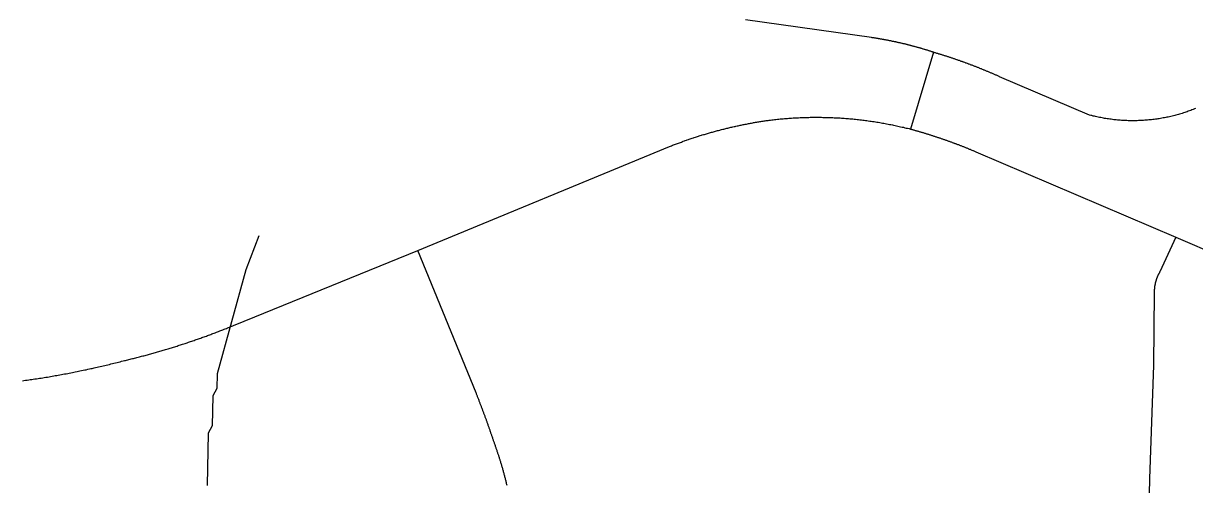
# Model space of a CAD drawing. Extents: x 1268485 to 1426702, y 514839 to 616766.
# Drawn here: x 1360484 to 1361741, y 561658 to 562152 of the extents above; entities that cross this region are included whole.
import ezdxf

# ---------------------------------------------------------------- set-up
doc = ezdxf.new("R2010")
doc.units = 0
doc.layers.add('Old_Level_35', color=7, linetype='Continuous')
doc.layers.add('Old_Level_62', color=7, linetype='Continuous')

msp = doc.modelspace()

# ---------------------------------------------------------------- linework, layer by layer
at = {"layer": 'Old_Level_35'}
for p, q in [((1361394.3, 562137.01), (1361258.863, 562156.131)), ((1361460.737, 562121.324), (1361435.926, 562039.046)), ((1361627.855, 562054.067), (1361531.583, 562095.077)), ((1360907.302, 561908.736), (1361177.355, 562020.336)), ((1361506.156, 562014.697), (1361720.743, 561922.936)), ((1361720.743, 561922.936), (1361703.416, 561885.821)), ((1361720.743, 561922.936), (1361842.954, 561870.083)), ((1360711.374, 561829.125), (1360907.302, 561908.736)), ((1360969.843, 561756.331), (1360907.302, 561908.736))]:
    msp.add_line(p, q, dxfattribs=at)
for points in [[(1361460.737, 562121.324), (1361460.02, 562121.477), (1361459.404, 562121.734), (1361458.789, 562121.939), (1361458.174, 562122.144), (1361457.354, 562122.4), (1361456.739, 562122.554), (1361456.124, 562122.81), (1361455.508, 562123.015), (1361454.791, 562123.169), (1361454.176, 562123.425), (1361453.458, 562123.63), (1361452.74, 562123.835), (1361452.125, 562123.989), (1361451.51, 562124.245), (1361450.895, 562124.45), (1361450.075, 562124.605), (1361449.459, 562124.81), (1361448.844, 562125.015), (1361448.127, 562125.271), (1361447.511, 562125.425), (1361446.896, 562125.63), (1361446.281, 562125.835), (1361445.461, 562125.988), (1361444.846, 562126.193), (1361444.231, 562126.398), (1361443.513, 562126.553), (1361442.898, 562126.758), (1361442.283, 562126.963), (1361441.462, 562127.116), (1361440.847, 562127.321), (1361440.232, 562127.475), (1361439.514, 562127.68), (1361438.899, 562127.834), (1361438.284, 562127.988), (1361437.464, 562128.193), (1361436.849, 562128.398), (1361436.233, 562128.551), (1361435.516, 562128.756), (1361434.901, 562128.859), (1361434.285, 562129.064), (1361433.465, 562129.269), (1361432.85, 562129.372), (1361432.235, 562129.577), (1361431.517, 562129.731), (1361430.902, 562129.884), (1361430.287, 562130.038), (1361429.467, 562130.244), (1361428.852, 562130.397), (1361428.134, 562130.551), (1361427.519, 562130.704), (1361426.904, 562130.859), (1361426.083, 562131.012), (1361425.468, 562131.166), (1361424.853, 562131.32), (1361424.135, 562131.525), (1361423.52, 562131.627), (1361422.7, 562131.832), (1361422.085, 562131.935), (1361421.47, 562132.089), (1361420.752, 562132.242), (1361420.137, 562132.397), (1361419.419, 562132.499), (1361418.702, 562132.704), (1361418.086, 562132.807), (1361417.369, 562132.96), (1361416.754, 562133.063), (1361416.036, 562133.268), (1361415.421, 562133.37), (1361414.703, 562133.524), (1361413.985, 562133.627), (1361413.37, 562133.729), (1361412.653, 562133.883), (1361412.037, 562134.088), (1361411.217, 562134.19), (1361410.602, 562134.293), (1361409.987, 562134.447), (1361409.269, 562134.55), (1361408.654, 562134.703), (1361407.834, 562134.806), (1361407.219, 562134.96), (1361406.501, 562135.062), (1361405.886, 562135.165), (1361405.271, 562135.267), (1361404.45, 562135.37), (1361403.835, 562135.523), (1361403.118, 562135.626), (1361402.502, 562135.728), (1361401.785, 562135.882), (1361401.17, 562135.933), (1361400.349, 562136.088), (1361399.734, 562136.19), (1361399.017, 562136.293), (1361398.401, 562136.395), (1361397.786, 562136.498), (1361396.966, 562136.651), (1361396.351, 562136.703), (1361395.633, 562136.805), (1361395.018, 562136.959), (1361394.3, 562137.01)], [(1361531.583, 562095.077), (1361530.968, 562095.385), (1361530.25, 562095.692), (1361529.532, 562096), (1361528.917, 562096.307), (1361528.097, 562096.615), (1361527.482, 562096.923), (1361526.764, 562097.23), (1361526.046, 562097.589), (1361525.329, 562097.896), (1361524.611, 562098.204), (1361523.996, 562098.46), (1361523.278, 562098.768), (1361522.458, 562099.076), (1361521.843, 562099.383), (1361521.125, 562099.691), (1361520.407, 562099.947), (1361519.792, 562100.254), (1361518.972, 562100.562), (1361518.357, 562100.869), (1361517.639, 562101.126), (1361516.921, 562101.434), (1361516.204, 562101.741), (1361515.486, 562101.997), (1361514.768, 562102.305), (1361514.153, 562102.612), (1361513.333, 562102.869), (1361512.615, 562103.177), (1361512, 562103.433), (1361511.283, 562103.74), (1361510.462, 562103.997), (1361509.847, 562104.304), (1361509.13, 562104.612), (1361508.412, 562104.868), (1361507.797, 562105.125), (1361506.976, 562105.432), (1361506.259, 562105.688), (1361505.541, 562105.996), (1361504.926, 562106.252), (1361504.106, 562106.56), (1361503.388, 562106.816), (1361502.773, 562107.073), (1361501.953, 562107.38), (1361501.235, 562107.636), (1361500.517, 562107.893), (1361499.902, 562108.2), (1361499.082, 562108.456), (1361498.364, 562108.713), (1361497.749, 562109.021), (1361497.031, 562109.226), (1361496.211, 562109.482), (1361495.494, 562109.738), (1361494.878, 562110.046), (1361494.161, 562110.302), (1361493.34, 562110.559), (1361492.623, 562110.814), (1361492.008, 562111.071), (1361491.29, 562111.327), (1361490.47, 562111.584), (1361489.752, 562111.891), (1361489.137, 562112.147), (1361488.419, 562112.352), (1361487.599, 562112.609), (1361486.881, 562112.865), (1361486.164, 562113.122), (1361485.549, 562113.378), (1361484.728, 562113.634), (1361484.011, 562113.89), (1361483.293, 562114.147), (1361482.473, 562114.352), (1361481.858, 562114.608), (1361481.14, 562114.865), (1361480.422, 562115.07), (1361479.602, 562115.326), (1361478.884, 562115.582), (1361478.269, 562115.838), (1361477.551, 562116.043), (1361476.731, 562116.3), (1361476.014, 562116.505), (1361475.296, 562116.761), (1361474.578, 562117.018), (1361473.861, 562117.274), (1361473.143, 562117.428), (1361472.425, 562117.684), (1361471.605, 562117.94), (1361470.887, 562118.196), (1361470.272, 562118.351), (1361469.452, 562118.606), (1361468.734, 562118.863), (1361468.017, 562119.068), (1361467.299, 562119.324), (1361466.479, 562119.478), (1361465.864, 562119.734), (1361465.146, 562119.991), (1361464.326, 562120.196), (1361463.608, 562120.452), (1361462.89, 562120.606), (1361462.173, 562120.862), (1361461.352, 562121.067), (1361460.737, 562121.324)], [(1361741.864, 562061.038), (1361740.633, 562060.577), (1361739.403, 562060.013), (1361737.968, 562059.501), (1361736.737, 562058.988), (1361735.404, 562058.578), (1361733.969, 562058.065), (1361732.739, 562057.603), (1361731.406, 562057.193), (1361730.176, 562056.732), (1361728.74, 562056.322), (1361727.407, 562055.86), (1361726.075, 562055.502), (1361724.742, 562055.04), (1361723.409, 562054.682), (1361721.974, 562054.323), (1361720.641, 562053.912), (1361719.41, 562053.554), (1361717.975, 562053.246), (1361716.642, 562052.887), (1361715.207, 562052.58), (1361713.874, 562052.272), (1361712.541, 562051.914), (1361711.106, 562051.709), (1361709.773, 562051.401), (1361708.338, 562051.144), (1361707.005, 562050.888), (1361705.672, 562050.632), (1361704.237, 562050.376), (1361702.904, 562050.119), (1361701.468, 562049.914), (1361700.136, 562049.761), (1361698.7, 562049.556), (1361697.265, 562049.35), (1361695.829, 562049.196), (1361694.497, 562048.991), (1361693.164, 562048.889), (1361691.728, 562048.735), (1361690.396, 562048.581), (1361688.96, 562048.479), (1361687.525, 562048.376), (1361686.089, 562048.274), (1361684.757, 562048.171), (1361683.424, 562048.12), (1361681.988, 562048.068), (1361680.451, 562048.018), (1361679.118, 562047.915), (1361677.785, 562047.915), (1361676.349, 562047.863), (1361675.017, 562047.863), (1361673.479, 562047.863), (1361672.146, 562047.915), (1361670.711, 562047.915), (1361669.378, 562047.915), (1361668.045, 562048.018), (1361666.507, 562048.068), (1361665.174, 562048.12), (1361663.739, 562048.171), (1361662.406, 562048.325), (1361660.971, 562048.376), (1361659.535, 562048.479), (1361658.1, 562048.633), (1361656.767, 562048.735), (1361655.332, 562048.94), (1361653.999, 562049.043), (1361652.666, 562049.248), (1361651.128, 562049.453), (1361649.795, 562049.606), (1361648.36, 562049.811), (1361647.027, 562050.016), (1361645.592, 562050.273), (1361644.259, 562050.427), (1361642.926, 562050.683), (1361641.491, 562050.939), (1361640.158, 562051.247), (1361638.722, 562051.504), (1361637.39, 562051.811), (1361635.954, 562052.067), (1361634.621, 562052.375), (1361633.289, 562052.682), (1361631.853, 562052.99), (1361630.52, 562053.4), (1361629.29, 562053.707), (1361627.855, 562054.067)], [(1361177.355, 562020.336), (1361178.483, 562020.746), (1361179.508, 562021.104), (1361180.636, 562021.566), (1361181.661, 562021.976), (1361182.789, 562022.386), (1361183.712, 562022.745), (1361184.84, 562023.206), (1361185.865, 562023.565), (1361186.993, 562023.975), (1361188.018, 562024.385), (1361189.146, 562024.744), (1361190.171, 562025.103), (1361191.299, 562025.513), (1361192.222, 562025.872), (1361193.349, 562026.333), (1361194.375, 562026.692), (1361195.502, 562027.051), (1361196.528, 562027.461), (1361197.655, 562027.768), (1361198.578, 562028.128), (1361199.706, 562028.486), (1361200.834, 562028.896), (1361201.859, 562029.255), (1361202.987, 562029.563), (1361204.012, 562029.921), (1361205.14, 562030.331), (1361206.268, 562030.639), (1361207.293, 562030.998), (1361208.421, 562031.306), (1361209.343, 562031.664), (1361210.471, 562032.024), (1361211.599, 562032.331), (1361212.624, 562032.69), (1361213.752, 562032.997), (1361214.88, 562033.305), (1361215.905, 562033.612), (1361217.033, 562033.92), (1361218.161, 562034.33), (1361219.288, 562034.638), (1361220.211, 562034.945), (1361221.339, 562035.253), (1361222.467, 562035.509), (1361223.492, 562035.817), (1361224.62, 562036.125), (1361225.748, 562036.432), (1361226.875, 562036.74), (1361227.901, 562036.996), (1361229.028, 562037.303), (1361230.156, 562037.611), (1361231.284, 562037.868), (1361232.207, 562038.175), (1361233.334, 562038.431), (1361234.462, 562038.739), (1361235.59, 562038.995), (1361236.615, 562039.303), (1361237.743, 562039.559), (1361238.871, 562039.816), (1361239.999, 562040.123), (1361241.126, 562040.379), (1361242.152, 562040.636), (1361243.279, 562040.892), (1361244.407, 562041.148), (1361245.535, 562041.353), (1361246.663, 562041.609), (1361247.791, 562041.866), (1361248.713, 562042.122), (1361249.841, 562042.379), (1361250.969, 562042.635), (1361252.097, 562042.789), (1361253.225, 562043.045), (1361254.352, 562043.301), (1361255.48, 562043.506), (1361256.608, 562043.762), (1361257.633, 562044.019), (1361258.761, 562044.173), (1361259.889, 562044.378), (1361261.016, 562044.634), (1361262.144, 562044.788), (1361263.272, 562045.044), (1361264.4, 562045.249), (1361265.528, 562045.454), (1361266.655, 562045.608), (1361267.578, 562045.865), (1361268.706, 562046.07), (1361269.834, 562046.275), (1361270.962, 562046.428), (1361272.089, 562046.633), (1361273.217, 562046.838), (1361274.345, 562046.992), (1361275.473, 562047.146), (1361276.6, 562047.3), (1361277.728, 562047.505), (1361278.856, 562047.71), (1361279.984, 562047.813), (1361281.112, 562048.018), (1361282.239, 562048.171), (1361283.367, 562048.325), (1361284.495, 562048.479), (1361285.623, 562048.633)], [(1361285.623, 562048.633), (1361287.161, 562048.838), (1361288.596, 562048.991), (1361290.134, 562049.196), (1361291.672, 562049.299), (1361293.107, 562049.504), (1361294.748, 562049.606), (1361296.285, 562049.811), (1361297.721, 562049.914), (1361299.259, 562050.068), (1361300.797, 562050.171), (1361302.334, 562050.324), (1361303.872, 562050.427), (1361305.41, 562050.581), (1361306.846, 562050.683), (1361308.384, 562050.734), (1361310.024, 562050.888), (1361311.459, 562050.939), (1361312.997, 562051.042), (1361314.535, 562051.144), (1361315.97, 562051.196), (1361317.611, 562051.247), (1361319.149, 562051.298), (1361320.584, 562051.401), (1361322.122, 562051.452), (1361323.762, 562051.504), (1361325.3, 562051.554), (1361326.736, 562051.554), (1361328.274, 562051.606), (1361329.709, 562051.606), (1361331.349, 562051.606), (1361332.887, 562051.606), (1361334.425, 562051.606), (1361335.86, 562051.606), (1361337.501, 562051.606), (1361339.039, 562051.606), (1361340.474, 562051.606), (1361342.012, 562051.554), (1361343.652, 562051.554), (1361345.088, 562051.504), (1361346.626, 562051.504), (1361348.164, 562051.452), (1361349.702, 562051.401), (1361351.239, 562051.298), (1361352.777, 562051.247), (1361354.213, 562051.196), (1361355.751, 562051.144), (1361357.391, 562051.042), (1361358.826, 562050.939), (1361360.364, 562050.888), (1361361.902, 562050.734), (1361363.337, 562050.683), (1361364.978, 562050.581), (1361366.516, 562050.427), (1361367.951, 562050.324), (1361369.489, 562050.171), (1361371.027, 562050.068), (1361372.667, 562049.914), (1361374.103, 562049.811), (1361375.641, 562049.606), (1361377.076, 562049.504), (1361378.614, 562049.299), (1361380.254, 562049.196), (1361381.792, 562048.991), (1361383.228, 562048.838), (1361384.765, 562048.633), (1361386.201, 562048.428), (1361387.739, 562048.274), (1361389.277, 562048.068), (1361390.712, 562047.813), (1361392.352, 562047.608), (1361393.89, 562047.453), (1361395.326, 562047.197), (1361396.863, 562046.941), (1361398.401, 562046.736), (1361399.837, 562046.48), (1361401.375, 562046.275), (1361402.913, 562046.018), (1361404.348, 562045.762), (1361405.886, 562045.454), (1361407.424, 562045.198), (1361408.859, 562044.942), (1361410.397, 562044.634), (1361411.832, 562044.378), (1361413.473, 562044.07), (1361415.011, 562043.762), (1361416.548, 562043.506), (1361417.881, 562043.199), (1361419.419, 562042.891), (1361420.855, 562042.584), (1361422.392, 562042.174), (1361423.828, 562041.866), (1361425.366, 562041.559), (1361426.904, 562041.199), (1361428.339, 562040.892), (1361429.877, 562040.482), (1361431.415, 562040.123), (1361432.85, 562039.816), (1361434.388, 562039.456), (1361435.926, 562039.046)], [(1361435.926, 562039.046), (1361436.541, 562038.79), (1361437.259, 562038.636), (1361437.976, 562038.431), (1361438.797, 562038.226), (1361439.514, 562038.073), (1361440.129, 562037.816), (1361440.847, 562037.611), (1361441.667, 562037.457), (1361442.385, 562037.252), (1361443, 562036.996), (1361443.718, 562036.791), (1361444.538, 562036.637), (1361445.256, 562036.381), (1361445.973, 562036.175), (1361446.589, 562036.022), (1361447.409, 562035.765), (1361448.127, 562035.56), (1361448.844, 562035.304), (1361449.459, 562035.15), (1361450.28, 562034.894), (1361450.997, 562034.689), (1361451.715, 562034.433), (1361452.33, 562034.227), (1361453.15, 562034.022), (1361453.868, 562033.817), (1361454.586, 562033.561), (1361455.201, 562033.356), (1361456.021, 562033.151), (1361456.739, 562032.946), (1361457.456, 562032.69), (1361458.174, 562032.434), (1361458.892, 562032.229), (1361459.609, 562032.024), (1361460.225, 562031.767), (1361461.045, 562031.562), (1361461.762, 562031.306), (1361462.48, 562031.049), (1361463.095, 562030.793), (1361463.916, 562030.639), (1361464.633, 562030.383), (1361465.248, 562030.126), (1361465.966, 562029.871), (1361466.786, 562029.614), (1361467.504, 562029.46), (1361468.119, 562029.204), (1361468.837, 562028.948), (1361469.657, 562028.691), (1361470.272, 562028.435), (1361470.99, 562028.178), (1361471.708, 562027.923), (1361472.425, 562027.666), (1361473.143, 562027.461), (1361473.861, 562027.205), (1361474.476, 562026.948), (1361475.296, 562026.692), (1361476.014, 562026.435), (1361476.629, 562026.18), (1361477.346, 562025.923), (1361478.167, 562025.667), (1361478.782, 562025.462), (1361479.499, 562025.205), (1361480.217, 562024.949), (1361480.832, 562024.693), (1361481.653, 562024.385), (1361482.37, 562024.129), (1361482.985, 562023.872), (1361483.703, 562023.616), (1361484.523, 562023.36), (1361485.138, 562023.052), (1361485.856, 562022.796), (1361486.471, 562022.54), (1361487.291, 562022.334), (1361488.009, 562021.976), (1361488.624, 562021.771), (1361489.342, 562021.514), (1361489.957, 562021.207), (1361490.777, 562020.951), (1361491.495, 562020.694), (1361492.11, 562020.386), (1361492.828, 562020.131), (1361493.546, 562019.823), (1361494.263, 562019.566), (1361494.981, 562019.31), (1361495.596, 562019.003), (1361496.416, 562018.746), (1361497.031, 562018.438), (1361497.749, 562018.183), (1361498.364, 562017.875), (1361499.082, 562017.567), (1361499.902, 562017.311), (1361500.517, 562017.003), (1361501.235, 562016.747), (1361501.85, 562016.44), (1361502.67, 562016.183), (1361503.286, 562015.875), (1361504.003, 562015.568), (1361504.618, 562015.312), (1361505.336, 562015.004), (1361506.156, 562014.697)], [(1361703.416, 561885.821), (1361703.211, 561885.616), (1361703.109, 561885.36), (1361703.109, 561885.206), (1361703.006, 561885.001), (1361702.904, 561884.796), (1361702.801, 561884.642), (1361702.596, 561884.386), (1361702.494, 561884.181), (1361702.391, 561883.976), (1361702.289, 561883.822), (1361702.084, 561883.566), (1361701.981, 561883.361), (1361701.981, 561883.207), (1361701.878, 561882.951), (1361701.776, 561882.746), (1361701.673, 561882.541), (1361701.468, 561882.336), (1361701.468, 561882.131), (1361701.366, 561881.925), (1361701.263, 561881.669), (1361701.161, 561881.515), (1361700.956, 561881.31), (1361700.956, 561881.054), (1361700.853, 561880.9), (1361700.751, 561880.643), (1361700.648, 561880.438), (1361700.648, 561880.233), (1361700.546, 561879.977), (1361700.341, 561879.823), (1361700.341, 561879.567), (1361700.238, 561879.362), (1361700.136, 561879.106), (1361700.136, 561878.952), (1361700.033, 561878.695), (1361699.828, 561878.49), (1361699.828, 561878.337), (1361699.725, 561878.08), (1361699.725, 561877.875), (1361699.623, 561877.619), (1361699.52, 561877.363), (1361699.52, 561877.209), (1361699.418, 561876.953), (1361699.418, 561876.747), (1361699.213, 561876.492), (1361699.213, 561876.337), (1361699.11, 561876.081), (1361699.11, 561875.876), (1361699.008, 561875.62), (1361698.905, 561875.415), (1361698.905, 561875.21), (1361698.905, 561874.954), (1361698.7, 561874.749), (1361698.7, 561874.492), (1361698.598, 561874.339), (1361698.598, 561874.082), (1361698.495, 561873.826), (1361698.495, 561873.621), (1361698.393, 561873.364), (1361698.393, 561873.211), (1361698.393, 561872.954), (1361698.29, 561872.698), (1361698.29, 561872.493), (1361698.29, 561872.236), (1361698.085, 561871.98), (1361698.085, 561871.826), (1361698.085, 561871.57), (1361697.982, 561871.314), (1361697.982, 561871.109), (1361697.982, 561870.853), (1361697.88, 561870.648), (1361697.88, 561870.443), (1361697.88, 561870.186), (1361697.88, 561869.93), (1361697.777, 561869.776), (1361697.777, 561869.52), (1361697.777, 561869.263), (1361697.777, 561869.058), (1361697.777, 561868.802), (1361697.675, 561868.545), (1361697.675, 561868.392), (1361697.675, 561868.135), (1361697.675, 561867.879), (1361697.675, 561867.674), (1361697.675, 561867.418), (1361697.47, 561867.213), (1361697.47, 561866.957), (1361697.47, 561866.752), (1361697.47, 561866.495), (1361697.47, 561866.239), (1361697.47, 561866.085), (1361697.47, 561865.829), (1361697.47, 561865.572), (1361697.47, 561865.316), (1361697.47, 561865.111), (1361697.47, 561864.854), (1361697.47, 561864.649), (1361697.47, 561864.444), (1361697.47, 561864.188), (1361697.47, 561863.932)], [(1361697.47, 561863.932), (1361696.752, 561785.756), (1361692.241, 561663.853), (1361692.036, 561647.961)], [(1360591.214, 561790.421), (1360592.547, 561790.677), (1360593.777, 561790.985), (1360595.007, 561791.292), (1360596.238, 561791.651), (1360597.468, 561791.958), (1360598.801, 561792.163), (1360600.031, 561792.523), (1360601.159, 561792.83), (1360602.389, 561793.138), (1360603.62, 561793.445), (1360604.85, 561793.753), (1360606.08, 561794.061), (1360607.413, 561794.368), (1360608.643, 561794.676), (1360609.874, 561795.086), (1360611.104, 561795.393), (1360612.232, 561795.701), (1360613.462, 561796.009), (1360614.795, 561796.367), (1360616.025, 561796.675), (1360617.255, 561796.982), (1360618.486, 561797.392), (1360619.716, 561797.7), (1360620.844, 561798.007), (1360622.177, 561798.367), (1360623.407, 561798.674), (1360624.637, 561799.084), (1360625.868, 561799.392), (1360627.098, 561799.75), (1360628.226, 561800.11), (1360629.456, 561800.417), (1360630.789, 561800.827), (1360632.019, 561801.186), (1360633.25, 561801.493), (1360634.377, 561801.853), (1360635.608, 561802.263), (1360636.838, 561802.621), (1360638.171, 561802.98), (1360639.401, 561803.391), (1360640.529, 561803.749), (1360641.759, 561804.108), (1360642.99, 561804.518), (1360644.22, 561804.877), (1360645.348, 561805.236), (1360646.578, 561805.646), (1360647.911, 561806.005), (1360649.141, 561806.364), (1360650.269, 561806.774), (1360651.499, 561807.184), (1360652.729, 561807.542), (1360653.857, 561807.953), (1360655.088, 561808.312), (1360656.42, 561808.773), (1360657.651, 561809.132), (1360658.779, 561809.542), (1360660.009, 561809.952), (1360661.239, 561810.362), (1360662.367, 561810.772), (1360663.597, 561811.182), (1360664.828, 561811.541), (1360665.955, 561812.003), (1360667.288, 561812.361), (1360668.518, 561812.823), (1360669.646, 561813.233), (1360670.877, 561813.643), (1360672.107, 561814.053), (1360673.235, 561814.514), (1360674.465, 561814.924), (1360675.593, 561815.386), (1360676.926, 561815.796), (1360678.156, 561816.257), (1360679.284, 561816.616), (1360680.514, 561817.077), (1360681.642, 561817.487), (1360682.872, 561818), (1360684.102, 561818.462), (1360685.23, 561818.872), (1360686.461, 561819.333), (1360687.588, 561819.743), (1360688.921, 561820.205), (1360690.049, 561820.615), (1360691.279, 561821.128), (1360692.51, 561821.588), (1360693.637, 561821.999), (1360694.868, 561822.511), (1360695.995, 561822.921), (1360697.226, 561823.383), (1360698.354, 561823.896), (1360699.584, 561824.306), (1360700.712, 561824.818), (1360702.045, 561825.229), (1360703.172, 561825.741), (1360704.403, 561826.202), (1360705.53, 561826.664), (1360706.761, 561827.177), (1360707.888, 561827.638), (1360709.016, 561828.15), (1360710.247, 561828.612), (1360711.374, 561829.125)], [(1360483.151, 561769.147), (1360484.894, 561769.352), (1360486.535, 561769.608), (1360488.278, 561769.813), (1360489.918, 561770.07), (1360491.661, 561770.325), (1360493.301, 561770.582), (1360494.839, 561770.838), (1360496.582, 561771.043), (1360498.223, 561771.3), (1360499.966, 561771.556), (1360501.606, 561771.812), (1360503.349, 561772.068), (1360504.989, 561772.325), (1360506.63, 561772.633), (1360508.373, 561772.889), (1360510.013, 561773.145), (1360511.756, 561773.453), (1360513.397, 561773.709), (1360515.037, 561774.016), (1360516.78, 561774.273), (1360518.42, 561774.581), (1360519.958, 561774.888), (1360521.701, 561775.144), (1360523.342, 561775.452), (1360524.982, 561775.759), (1360526.725, 561776.067), (1360528.365, 561776.374), (1360530.006, 561776.682), (1360531.749, 561776.99), (1360533.389, 561777.297), (1360535.03, 561777.605), (1360536.773, 561777.912), (1360538.413, 561778.322), (1360539.951, 561778.63), (1360541.796, 561778.938), (1360543.334, 561779.297), (1360544.975, 561779.604), (1360546.718, 561780.015), (1360548.358, 561780.322), (1360549.998, 561780.681), (1360551.639, 561780.988), (1360553.382, 561781.398), (1360555.022, 561781.758), (1360556.663, 561782.116), (1360558.2, 561782.424), (1360560.046, 561782.834), (1360561.584, 561783.193), (1360563.224, 561783.551), (1360564.865, 561783.961), (1360566.608, 561784.321), (1360568.248, 561784.731), (1360569.888, 561785.141), (1360571.529, 561785.499), (1360573.169, 561785.859), (1360574.912, 561786.32), (1360576.45, 561786.679), (1360578.091, 561787.089), (1360579.731, 561787.499), (1360581.371, 561787.857), (1360583.012, 561788.319), (1360584.755, 561788.729), (1360586.395, 561789.139), (1360588.036, 561789.549), (1360589.676, 561790.01), (1360591.214, 561790.421)], [(1360996.397, 561682.102), (1360996.089, 561682.871), (1360995.884, 561683.64), (1360995.577, 561684.358), (1360995.372, 561685.126), (1360995.166, 561685.896), (1360994.859, 561686.613), (1360994.654, 561687.382), (1360994.346, 561688.151), (1360994.141, 561688.92), (1360993.834, 561689.689), (1360993.629, 561690.458), (1360993.424, 561691.175), (1360993.116, 561691.945), (1360992.911, 561692.713), (1360992.603, 561693.431), (1360992.398, 561694.2), (1360992.091, 561694.918), (1360991.886, 561695.686), (1360991.578, 561696.456), (1360991.373, 561697.174), (1360991.168, 561697.942), (1360990.86, 561698.711), (1360990.655, 561699.48), (1360990.348, 561700.249), (1360990.04, 561701.018), (1360989.733, 561701.736), (1360989.528, 561702.505), (1360989.22, 561703.273), (1360989.015, 561703.991), (1360988.707, 561704.76), (1360988.502, 561705.478), (1360988.297, 561706.247), (1360987.99, 561707.016), (1360987.785, 561707.734), (1360987.477, 561708.502), (1360987.272, 561709.272), (1360986.964, 561709.989), (1360986.759, 561710.758), (1360986.349, 561711.475), (1360986.144, 561712.245), (1360985.837, 561713.013), (1360985.632, 561713.731), (1360985.426, 561714.5), (1360985.119, 561715.269), (1360984.914, 561715.987), (1360984.606, 561716.756), (1360984.401, 561717.525), (1360983.991, 561718.242), (1360983.786, 561719.012), (1360983.478, 561719.729), (1360983.273, 561720.498), (1360982.966, 561721.267), (1360982.761, 561721.985), (1360982.453, 561722.753), (1360982.146, 561723.523), (1360981.838, 561724.24), (1360981.633, 561725.009), (1360981.325, 561725.727), (1360981.12, 561726.496), (1360980.915, 561727.265), (1360980.608, 561727.982), (1360980.3, 561728.752), (1360979.993, 561729.52), (1360979.788, 561730.238), (1360979.48, 561731.007), (1360979.275, 561731.776), (1360978.865, 561732.493), (1360978.66, 561733.263), (1360978.352, 561733.929), (1360978.147, 561734.698), (1360977.84, 561735.416), (1360977.532, 561736.184), (1360977.224, 561736.954), (1360977.019, 561737.671), (1360976.712, 561738.44), (1360976.507, 561739.209), (1360976.097, 561739.927), (1360975.892, 561740.695), (1360975.584, 561741.413), (1360975.379, 561742.182), (1360974.969, 561742.951), (1360974.764, 561743.669), (1360974.456, 561744.386), (1360974.251, 561745.104), (1360973.841, 561745.873), (1360973.636, 561746.642), (1360973.328, 561747.36), (1360973.123, 561748.129), (1360972.713, 561748.898), (1360972.508, 561749.615), (1360972.201, 561750.385), (1360971.893, 561751.051), (1360971.585, 561751.82), (1360971.38, 561752.588), (1360971.175, 561753.306), (1360970.765, 561754.075), (1360970.458, 561754.793), (1360970.253, 561755.562), (1360969.843, 561756.331)], [(1361003.163, 561656.932), (1361002.856, 561657.854), (1361002.651, 561658.726), (1361002.548, 561659.7), (1361002.241, 561660.572), (1361002.036, 561661.494), (1361001.728, 561662.366), (1361001.626, 561663.288), (1361001.421, 561664.211), (1361001.113, 561665.083), (1361000.908, 561666.006), (1361000.6, 561666.877), (1361000.395, 561667.799), (1361000.088, 561668.671), (1360999.883, 561669.542), (1360999.78, 561670.517), (1360999.473, 561671.388), (1360999.268, 561672.26), (1360998.96, 561673.182), (1360998.755, 561674.053), (1360998.55, 561674.925), (1360998.242, 561675.899), (1360997.832, 561676.771), (1360997.627, 561677.642), (1360997.422, 561678.565), (1360997.114, 561679.437), (1360996.909, 561680.308), (1360996.602, 561681.179), (1360996.397, 561682.102)]]:
    msp.add_lwpolyline(points, dxfattribs=at)
at = {"layer": 'Old_Level_62'}
msp.add_lwpolyline([(1360737.006, 561924.371), (1360722.755, 561887.923), (1360692.099, 561776.682), (1360691.689, 561760.688), (1360687.486, 561752.793), (1360686.768, 561720.805), (1360682.565, 561712.911), (1360681.232, 561656.932)], dxfattribs=at)

doc.saveas('drawing.dxf')
